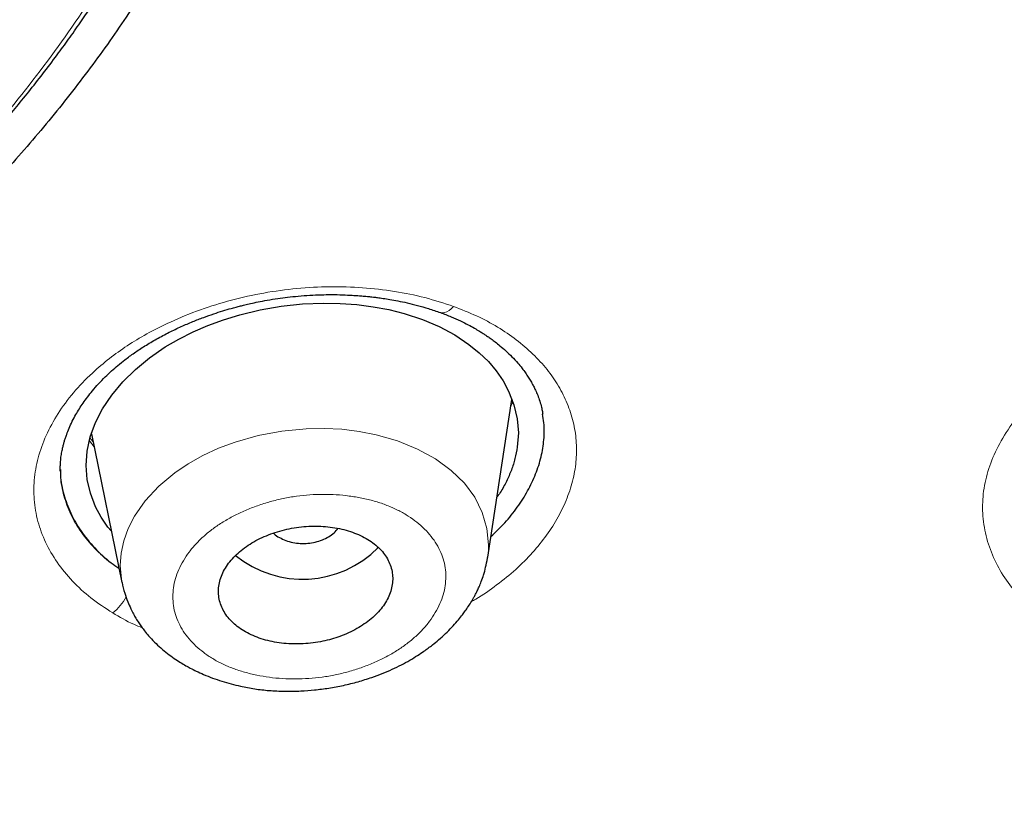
# Model space of a CAD drawing. Header units: millimetres. Extents: x 8 to 1170, y 12 to 886.
# Tile 478 of 897: x 784 to 794, y 811 to 819. Entities that reach past the tile are written whole.
import ezdxf

# ---------------------------------------------------------------- set-up
doc = ezdxf.new("R2010")
doc.units = ezdxf.units.MM

msp = doc.modelspace()

# ---------------------------------------------------------------- linework, layer by layer
at = {"color": 7, "linetype": 'Continuous', "lineweight": 30}
for p, q in [((788.534, 813.834), (788.783, 815.46)), ((788.785, 815.456), (788.782, 815.451)), ((784.447, 815.104), (784.76, 813.572)), ((784.129, 814.735), (784.129, 814.721)), ((788.533, 813.834), (788.53, 813.822))]:
    msp.add_line(p, q, dxfattribs=at)
at = {"color": 8, "linetype": 'Continuous', "lineweight": 0}
msp.add_line((784.474, 814.972), (784.428, 815.035), dxfattribs=at)
at = {"color": 7, "linetype": 'Continuous', "lineweight": 30, "flags": 128}
msp.add_lwpolyline([(784.651, 814.107), (784.618, 814.145), (784.548, 814.247), (784.491, 814.353), (784.437, 814.493), (784.404, 814.635), (784.393, 814.78), (784.404, 814.927), (784.436, 815.075), (784.489, 815.221), (784.563, 815.364), (784.658, 815.506), (784.771, 815.642), (784.901, 815.77), (785.047, 815.889), (785.209, 816.001), (785.349, 816.082), (785.495, 816.156), (785.649, 816.223), (785.809, 816.282), (785.977, 816.333), (786.188, 816.384), (786.405, 816.422), (786.624, 816.445), (786.842, 816.454), (787.014, 816.451), (787.185, 816.438), (787.353, 816.416), (787.515, 816.386), (787.671, 816.347), (787.86, 816.285), (788.034, 816.211), (788.195, 816.125), (788.341, 816.028), (788.447, 815.942), (788.541, 815.851), (788.622, 815.754), (788.692, 815.652), (788.75, 815.544), (788.805, 815.404), (788.838, 815.261), (788.85, 815.116), (788.839, 814.969), (788.839, 814.969)], dxfattribs=at)
at = {"color": 8, "linetype": 'Continuous', "lineweight": 0, "flags": 128}
for points in [[(788.182, 816.419), (788.158, 816.395), (788.135, 816.376), (788.111, 816.363), (788.088, 816.355), (788.067, 816.352), (788.047, 816.356), (788.046, 816.356)], [(784.763, 813.573), (784.762, 813.577), (784.745, 813.747), (784.753, 813.875), (784.78, 814.004), (784.826, 814.131), (784.89, 814.255), (785.002, 814.414), (785.142, 814.565), (785.307, 814.703), (785.446, 814.798), (785.597, 814.882), (785.759, 814.957), (785.929, 815.02), (786.167, 815.087), (786.412, 815.133), (786.661, 815.158), (786.847, 815.161), (787.03, 815.153), (787.209, 815.131), (787.382, 815.097), (787.603, 815.033), (787.809, 814.949), (787.995, 814.847), (788.158, 814.729), (788.293, 814.597), (788.4, 814.451), (788.478, 814.295), (788.525, 814.131), (788.542, 813.962), (788.542, 813.962)]]:
    msp.add_lwpolyline(points, dxfattribs=at)
at = {"color": 7, "linetype": 'Continuous', "lineweight": 30}
msp.add_arc((786.624, 814.706), 1.099, 231.0655, 315.3388, dxfattribs=at)
at = {"color": 8, "linetype": 'Continuous', "lineweight": 0}
msp.add_arc((784.379, 813.637), 0.475, 307.2668, 333.5437, dxfattribs=at)
at = {"color": 7, "linetype": 'Continuous', "lineweight": 30}
for points, knots in [([(767.643, 873.98), (768.5, 873.977), (770.215, 873.972), (772.782, 873.862), (775.337, 873.677), (777.878, 873.413), (780.398, 873.069), (782.894, 872.648), (785.497, 872.122), (788.198, 871.476), (790.979, 870.694), (793.699, 869.81), (796.351, 868.828), (798.929, 867.75), (801.308, 866.635), (803.495, 865.5), (805.5, 864.361), (807.433, 863.16), (809.29, 861.899), (811.068, 860.58), (812.764, 859.205), (814.374, 857.778), (815.896, 856.301), (817.327, 854.777), (818.666, 853.209), (819.908, 851.6), (821.053, 849.953), (822.096, 848.27), (823.088, 846.46), (824.005, 844.519), (824.823, 842.447), (825.496, 840.347), (826.021, 838.223), (826.398, 836.081), (826.613, 834.028), (826.69, 832.073), (826.651, 830.218), (826.5, 828.365), (826.237, 826.518), (825.865, 824.678), (825.383, 822.851), (824.794, 821.039), (824.097, 819.245), (823.295, 817.474), (822.387, 815.728), (821.374, 814.011), (820.26, 812.326), (819.046, 810.677), (817.663, 808.976), (816.094, 807.235), (814.323, 805.467), (812.433, 803.763), (810.426, 802.13), (808.315, 800.566), (806.819, 799.59), (806.072, 799.102)], [0, 0, 0, 0, 0.017859, 0.035717, 0.053574, 0.07143, 0.089287, 0.107143, 0.125, 0.145832, 0.166666, 0.1875, 0.208333, 0.229166, 0.249999, 0.267856, 0.285713, 0.303571, 0.321429, 0.339287, 0.357144, 0.375001, 0.392858, 0.410715, 0.428572, 0.446429, 0.464286, 0.482143, 0.500002, 0.520835, 0.541668, 0.562501, 0.583334, 0.604167, 0.624999, 0.642856, 0.660713, 0.678571, 0.696428, 0.714286, 0.732144, 0.750003, 0.76786, 0.785718, 0.803575, 0.821433, 0.839289, 0.857146, 0.875003, 0.895835, 0.916668, 0.9375, 0.958333, 0.979167, 1, 1, 1, 1]), ([(766.714, 788.678), (767.321, 788.685), (768.534, 788.7), (770.35, 788.776), (772.161, 788.889), (773.966, 789.045), (775.764, 789.241), (777.554, 789.478), (779.281, 789.747), (780.943, 790.043), (782.541, 790.364), (784.126, 790.717), (785.696, 791.102), (787.253, 791.52), (788.845, 791.984), (790.467, 792.499), (792.114, 793.065), (793.731, 793.667), (795.321, 794.305), (796.881, 794.978), (798.415, 795.686), (799.878, 796.409), (801.272, 797.142), (802.593, 797.88), (803.884, 798.644), (805.144, 799.434), (806.372, 800.249), (807.604, 801.114), (808.834, 802.03), (810.055, 802.999), (811.233, 803.994), (812.369, 805.015), (813.462, 806.062), (814.514, 807.137), (815.496, 808.208), (816.407, 809.269), (817.248, 810.313), (818.045, 811.371), (818.798, 812.443), (819.507, 813.529), (820.192, 814.66), (820.847, 815.837), (821.468, 817.059), (822.035, 818.295), (822.548, 819.544), (823.009, 820.806), (823.417, 822.082), (823.761, 823.334), (824.045, 824.556), (824.273, 825.745), (824.453, 826.935), (824.585, 828.126), (824.669, 829.318), (824.706, 830.545), (824.691, 831.807), (824.619, 833.101), (824.49, 834.394), (824.304, 835.684), (824.061, 836.974), (823.761, 838.26), (823.417, 839.504), (823.033, 840.702), (822.615, 841.852), (822.153, 842.99), (821.646, 844.116), (821.093, 845.229), (820.505, 846.314), (819.883, 847.37), (819.23, 848.398), (818.538, 849.411), (817.805, 850.412), (817.032, 851.4), (816.219, 852.375), (815.369, 853.333), (814.47, 854.286), (813.525, 855.232), (812.529, 856.169), (811.497, 857.084), (810.429, 857.976), (809.324, 858.846), (808.201, 859.679), (807.062, 860.477), (805.91, 861.239), (804.727, 861.979), (803.513, 862.696), (802.267, 863.391), (800.991, 864.063), (799.689, 864.708), (798.346, 865.336), (796.964, 865.943), (795.539, 866.529), (794.092, 867.084), (792.623, 867.609), (791.132, 868.103), (789.644, 868.557), (788.162, 868.975), (786.687, 869.357), (785.196, 869.709), (783.688, 870.031), (782.164, 870.325), (780.624, 870.588), (779.071, 870.822), (777.487, 871.028), (775.875, 871.205), (774.236, 871.35), (772.594, 871.46), (770.949, 871.536), (769.3, 871.58), (768.2, 871.58), (767.65, 871.58)], [0, 0, 0, 0, 0.010081, 0.020137, 0.030179, 0.040216, 0.050257, 0.060311, 0.070335, 0.079491, 0.088633, 0.097767, 0.1069, 0.116039, 0.125192, 0.135253, 0.145282, 0.155288, 0.16528, 0.175267, 0.185259, 0.195301, 0.204496, 0.213673, 0.222839, 0.232002, 0.241168, 0.250345, 0.260322, 0.270285, 0.280246, 0.290212, 0.300194, 0.310203, 0.320293, 0.329526, 0.338727, 0.347904, 0.357065, 0.366218, 0.375372, 0.385323, 0.395264, 0.405207, 0.415162, 0.425139, 0.435149, 0.445226, 0.454443, 0.463632, 0.472801, 0.481959, 0.491116, 0.500279, 0.510233, 0.520184, 0.530144, 0.540125, 0.550137, 0.560192, 0.570258, 0.579448, 0.588609, 0.59775, 0.60688, 0.616007, 0.625139, 0.633867, 0.642594, 0.651329, 0.660077, 0.668845, 0.677642, 0.686473, 0.695244, 0.704395, 0.713529, 0.722653, 0.731774, 0.740899, 0.750037, 0.758756, 0.767483, 0.776222, 0.78498, 0.793764, 0.802579, 0.811433, 0.820208, 0.829363, 0.838502, 0.847632, 0.856762, 0.865897, 0.875044, 0.883755, 0.89247, 0.901196, 0.909939, 0.918704, 0.927499, 0.936329, 0.945126, 0.954305, 0.963462, 0.972602, 0.981734, 0.990864, 1, 1, 1, 1]), ([(767.457, 839.506), (767.747, 839.505), (768.324, 839.504), (769.186, 839.467), (770.04, 839.405), (770.886, 839.316), (771.719, 839.2), (772.539, 839.058), (773.347, 838.891), (774.147, 838.698), (774.939, 838.479), (775.719, 838.235), (776.485, 837.966), (777.234, 837.671), (777.966, 837.352), (778.674, 837.012), (779.355, 836.652), (780.008, 836.276), (780.635, 835.88), (781.24, 835.463), (781.82, 835.024), (782.376, 834.563), (782.904, 834.083), (783.403, 833.584), (783.868, 833.072), (784.299, 832.55), (784.695, 832.019), (785.061, 831.475), (785.397, 830.915), (785.701, 830.341), (785.972, 829.757), (786.208, 829.165), (786.407, 828.565), (786.57, 827.961), (786.695, 827.357), (786.782, 826.754), (786.832, 826.15), (786.844, 825.542), (786.819, 824.93), (786.756, 824.316), (786.655, 823.705), (786.517, 823.098), (786.342, 822.498), (786.132, 821.905), (785.887, 821.319), (785.605, 820.736), (785.286, 820.156), (784.931, 819.58), (784.543, 819.016), (784.123, 818.467), (783.674, 817.935), (783.196, 817.422), (782.692, 816.928), (782.161, 816.453), (781.6, 815.993), (781.007, 815.547), (780.386, 815.117), (779.736, 814.705), (779.065, 814.316), (778.372, 813.949), (777.661, 813.605), (776.932, 813.286), (776.187, 812.99), (775.421, 812.715), (774.631, 812.461), (773.822, 812.229), (773.001, 812.023), (772.173, 811.844), (771.338, 811.691), (770.503, 811.567), (769.666, 811.47), (768.829, 811.4), (767.986, 811.354), (767.422, 811.345), (767.139, 811.341)], [0, 0, 0, 0, 0.01416, 0.028225, 0.042221, 0.056175, 0.070116, 0.08382, 0.097563, 0.111371, 0.125269, 0.139236, 0.153202, 0.167193, 0.181236, 0.195324, 0.209096, 0.222815, 0.236507, 0.250198, 0.264062, 0.277956, 0.291908, 0.305946, 0.319987, 0.333699, 0.347417, 0.361166, 0.374969, 0.38903, 0.403034, 0.417007, 0.430976, 0.44504, 0.458842, 0.472564, 0.48623, 0.49987, 0.513831, 0.527731, 0.541598, 0.555459, 0.569343, 0.583028, 0.596788, 0.610648, 0.624634, 0.638912, 0.653063, 0.667115, 0.681093, 0.695027, 0.708695, 0.722372, 0.736086, 0.749862, 0.763897, 0.77786, 0.791778, 0.805678, 0.819587, 0.833284, 0.847043, 0.860888, 0.874845, 0.889056, 0.903155, 0.91717, 0.931127, 0.945054, 0.95873, 0.972428, 0.986177, 1, 1, 1, 1]), ([(824.209, 830.38), (824.196, 829.879), (824.17, 828.877), (824.034, 827.376), (823.827, 825.877), (823.542, 824.382), (823.181, 822.89), (822.752, 821.434), (822.263, 820.018), (821.719, 818.645), (821.109, 817.286), (820.435, 815.942), (819.683, 814.591), (818.851, 813.236), (817.936, 811.88), (816.952, 810.547), (815.899, 809.237), (814.777, 807.951), (813.613, 806.716), (812.414, 805.534), (811.185, 804.406), (809.904, 803.31), (808.57, 802.244), (807.162, 801.194), (805.679, 800.163), (804.118, 799.153), (802.503, 798.183), (800.834, 797.251), (799.115, 796.361), (797.388, 795.532), (795.662, 794.765), (793.941, 794.057), (792.191, 793.392), (790.41, 792.772), (788.568, 792.185), (786.664, 791.635), (784.697, 791.127), (782.702, 790.669), (780.678, 790.262), (778.629, 789.908), (776.602, 789.612), (774.607, 789.373), (772.65, 789.189), (770.69, 789.053), (768.727, 788.966), (766.72, 788.928), (764.671, 788.942), (762.582, 789.011), (760.5, 789.136), (758.424, 789.316), (756.356, 789.552), (754.344, 789.836), (752.392, 790.164), (750.502, 790.532), (748.637, 790.946), (746.796, 791.406), (744.936, 791.923), (743.063, 792.501), (741.181, 793.142), (739.337, 793.832), (737.529, 794.572), (735.759, 795.36), (734.062, 796.18), (732.442, 797.025), (730.899, 797.891), (729.405, 798.792), (727.957, 799.729), (726.526, 800.724), (725.116, 801.777), (723.734, 802.889), (722.411, 804.037), (721.149, 805.22), (719.944, 806.44), (718.822, 807.67), (717.782, 808.906), (716.824, 810.139), (715.928, 811.394), (715.095, 812.67), (714.309, 813.993), (713.575, 815.362), (712.899, 816.775), (712.296, 818.204), (711.767, 819.648), (711.311, 821.11), (710.934, 822.562), (710.636, 823.999), (710.411, 825.414), (710.256, 826.835), (710.165, 828.261), (710.163, 829.214), (710.162, 829.691)], [0, 0, 0, 0, 0.011647, 0.023279, 0.034914, 0.046569, 0.058262, 0.069997, 0.081033, 0.092045, 0.103046, 0.114051, 0.125075, 0.136674, 0.148268, 0.159874, 0.171507, 0.183184, 0.194903, 0.205931, 0.216944, 0.227954, 0.238974, 0.250018, 0.2616, 0.2732, 0.284834, 0.296518, 0.308264, 0.319998, 0.330999, 0.341975, 0.352941, 0.363907, 0.374886, 0.386463, 0.398058, 0.409684, 0.421356, 0.433089, 0.444843, 0.455871, 0.466863, 0.477832, 0.488791, 0.499751, 0.51144, 0.523115, 0.53479, 0.54648, 0.558201, 0.569925, 0.580927, 0.591892, 0.602833, 0.61376, 0.624687, 0.6364, 0.648087, 0.659761, 0.671439, 0.683135, 0.694871, 0.705904, 0.716895, 0.727858, 0.738804, 0.749746, 0.761426, 0.773081, 0.784724, 0.796373, 0.808043, 0.819784, 0.830839, 0.841857, 0.852852, 0.863839, 0.87483, 0.886496, 0.898127, 0.909738, 0.921348, 0.932974, 0.944696, 0.955762, 0.96681, 0.977856, 0.988914, 1, 1, 1, 1]), ([(710.696, 827.989), (710.697, 827.963), (710.701, 827.907), (710.707, 827.825), (710.713, 827.737), (710.718, 827.644), (710.725, 827.533), (710.734, 827.404), (710.744, 827.257), (710.757, 827.098), (710.771, 826.926), (710.787, 826.741), (710.806, 826.546), (710.827, 826.345), (710.856, 826.077), (710.895, 825.749), (710.946, 825.365), (711.001, 824.992), (711.058, 824.632), (711.118, 824.282), (711.181, 823.94), (711.265, 823.506), (711.377, 822.98), (711.521, 822.361), (711.683, 821.729), (711.862, 821.084), (712.061, 820.427), (712.274, 819.773), (712.502, 819.122), (712.71, 818.568), (712.891, 818.108), (713.042, 817.738), (713.202, 817.36), (713.37, 816.976), (713.534, 816.614), (713.692, 816.276), (713.839, 815.969), (713.988, 815.668), (714.136, 815.375), (714.258, 815.138), (714.354, 814.957), (714.422, 814.829), (714.488, 814.706), (714.549, 814.592), (714.605, 814.491), (714.65, 814.408), (714.688, 814.341), (714.718, 814.286), (714.749, 814.232), (714.781, 814.175), (714.815, 814.113), (714.861, 814.033), (714.918, 813.933), (714.989, 813.809), (715.069, 813.673), (715.156, 813.525), (715.251, 813.365), (715.354, 813.193), (715.482, 812.985), (715.631, 812.745), (715.8, 812.478), (715.97, 812.215), (716.14, 811.958), (716.309, 811.705), (716.475, 811.461), (716.638, 811.227), (716.796, 811.002), (716.951, 810.786), (717.1, 810.58), (717.235, 810.398), (717.354, 810.238), (717.46, 810.098), (717.559, 809.967), (717.652, 809.845), (717.741, 809.73), (717.834, 809.61), (717.937, 809.479), (718.053, 809.332), (718.178, 809.176), (718.313, 809.009), (718.457, 808.833), (718.612, 808.646), (718.776, 808.45), (718.948, 808.247), (719.182, 807.975), (719.48, 807.635), (719.758, 807.327), (719.953, 807.114), (720.06, 806.998), (720.169, 806.882), (720.278, 806.765), (720.387, 806.65), (720.494, 806.538), (720.598, 806.429), (720.696, 806.328), (720.787, 806.234), (720.868, 806.151), (720.938, 806.08), (721, 806.016), (721.059, 805.957), (721.118, 805.898), (721.183, 805.832), (721.258, 805.758), (721.344, 805.672), (721.443, 805.575), (721.554, 805.466), (721.678, 805.346), (721.835, 805.194), (722.022, 805.015), (722.234, 804.816), (722.444, 804.62), (722.653, 804.429), (722.892, 804.212), (723.161, 803.971), (723.46, 803.709), (723.757, 803.452), (724.058, 803.198), (724.365, 802.942), (724.645, 802.712), (724.896, 802.51), (725.117, 802.334), (725.341, 802.157), (725.568, 801.98), (725.791, 801.809), (726.005, 801.646), (726.206, 801.495), (726.393, 801.356), (726.558, 801.234), (726.7, 801.13), (726.823, 801.041), (726.939, 800.957), (727.057, 800.873), (727.195, 800.774), (727.36, 800.657), (727.553, 800.522), (727.76, 800.379), (727.981, 800.227), (728.214, 800.068), (728.456, 799.906), (728.747, 799.714), (729.08, 799.496), (729.443, 799.264), (729.788, 799.047), (730.115, 798.845), (730.438, 798.647), (730.784, 798.44), (731.157, 798.22), (731.562, 797.985), (731.978, 797.749), (732.405, 797.511), (732.841, 797.273), (733.216, 797.072), (733.525, 796.91), (733.766, 796.784), (734.005, 796.661), (734.242, 796.54), (734.477, 796.422), (734.678, 796.322), (734.842, 796.241), (734.962, 796.183), (735.064, 796.133), (735.144, 796.094), (735.203, 796.065), (735.247, 796.044), (735.291, 796.023), (735.342, 795.998), (735.407, 795.967), (735.486, 795.929), (735.58, 795.885), (735.687, 795.834), (735.808, 795.777), (735.94, 795.715), (736.079, 795.65), (736.221, 795.584), (736.482, 795.464), (736.86, 795.294), (737.346, 795.079), (737.818, 794.875), (738.276, 794.681), (738.729, 794.494), (739.178, 794.312), (739.626, 794.135), (740.154, 793.93), (740.764, 793.701), (741.459, 793.448), (742.237, 793.175), (743.1, 792.885), (744.052, 792.58), (745.012, 792.288), (745.956, 792.017), (746.884, 791.764), (747.793, 791.529), (748.708, 791.305), (749.629, 791.093), (750.554, 790.893), (751.484, 790.704), (752.45, 790.52), (753.452, 790.344), (754.489, 790.176), (755.53, 790.023), (756.574, 789.884), (757.622, 789.759), (758.674, 789.648), (759.728, 789.551), (760.786, 789.469), (761.846, 789.402), (762.901, 789.349), (763.953, 789.311), (765, 789.287), (766.049, 789.278), (767.074, 789.282), (768.072, 789.299), (769.043, 789.327), (770.012, 789.368), (770.98, 789.421), (771.946, 789.485), (772.91, 789.562), (773.905, 789.653), (774.93, 789.761), (775.984, 789.886), (777.034, 790.026), (778.081, 790.179), (779.125, 790.347), (780.165, 790.529), (781.202, 790.726), (782.234, 790.936), (783.26, 791.16), (784.275, 791.397), (785.278, 791.645), (786.269, 791.906), (787.253, 792.179), (788.256, 792.473), (789.276, 792.79), (790.313, 793.129), (791.34, 793.482), (792.357, 793.85), (793.364, 794.233), (794.175, 794.556), (794.794, 794.812), (795.227, 794.994), (795.657, 795.179), (796.086, 795.366), (796.517, 795.558), (796.921, 795.742), (797.301, 795.918), (797.658, 796.086), (798.022, 796.26), (798.392, 796.44), (798.767, 796.625), (799.121, 796.803), (799.445, 796.968), (799.735, 797.118), (800.008, 797.261), (800.265, 797.397), (800.453, 797.498), (800.576, 797.565), (800.635, 797.597), (800.685, 797.624), (800.726, 797.646), (800.757, 797.663), (800.784, 797.678), (800.815, 797.695), (800.856, 797.717), (800.908, 797.745), (800.966, 797.778), (801.03, 797.812), (801.113, 797.858), (801.218, 797.917), (801.347, 797.989), (801.488, 798.068), (801.639, 798.153), (801.8, 798.245), (801.97, 798.342), (802.243, 798.5), (802.61, 798.715), (803.083, 798.998), (803.558, 799.288), (804.034, 799.586), (804.495, 799.88), (805.031, 800.229), (805.638, 800.637), (806.326, 801.113), (807.009, 801.602), (807.691, 802.108), (808.362, 802.621), (809.02, 803.143), (809.665, 803.673), (810.299, 804.211), (810.84, 804.687), (811.294, 805.097), (811.665, 805.44), (812.036, 805.79), (812.41, 806.151), (812.722, 806.459), (812.973, 806.711), (813.162, 806.904), (813.353, 807.099), (813.542, 807.297), (813.727, 807.491), (813.902, 807.678), (814.064, 807.853), (814.212, 808.014), (814.347, 808.162), (814.468, 808.296), (814.579, 808.422), (814.688, 808.544), (814.8, 808.671), (814.917, 808.805), (815.04, 808.948), (815.169, 809.098), (815.305, 809.258), (815.448, 809.428), (815.638, 809.656), (815.867, 809.937), (816.13, 810.265), (816.384, 810.588), (816.627, 810.905), (816.881, 811.242), (817.144, 811.599), (817.417, 811.979), (817.684, 812.361), (817.927, 812.716), (818.147, 813.046), (818.346, 813.351), (818.545, 813.663), (818.734, 813.965), (818.913, 814.258), (819.082, 814.54), (819.253, 814.831), (819.425, 815.13), (819.575, 815.397), (819.701, 815.626), (819.801, 815.81), (819.893, 815.981), (819.977, 816.141), (820.054, 816.288), (820.118, 816.413), (820.172, 816.518), (820.216, 816.604), (820.256, 816.683), (820.292, 816.755), (820.327, 816.825), (820.364, 816.9), (820.406, 816.986), (820.452, 817.08), (820.502, 817.182), (820.553, 817.289), (820.607, 817.402), (820.662, 817.518), (820.717, 817.635), (820.772, 817.754), (820.868, 817.963), (821.004, 818.267), (821.179, 818.67), (821.35, 819.078), (821.514, 819.487), (821.669, 819.886), (821.814, 820.275), (821.95, 820.655), (822.079, 821.028), (822.228, 821.479), (822.395, 822.011), (822.574, 822.625), (822.74, 823.241), (822.893, 823.858), (823.033, 824.476), (823.159, 825.092), (823.266, 825.676), (823.356, 826.223), (823.413, 826.611), (823.448, 826.873), (823.467, 827.015), (823.486, 827.167), (823.505, 827.331), (823.525, 827.507), (823.545, 827.693), (823.565, 827.891), (823.585, 828.101), (823.604, 828.321), (823.623, 828.554), (823.64, 828.797), (823.656, 829.048), (823.669, 829.304), (823.681, 829.565), (823.691, 829.837), (823.698, 830.119), (823.701, 830.311), (823.703, 830.408)], [0, 0, 0, 0, 0.000488, 0.001066, 0.001741, 0.002496, 0.003291, 0.00439, 0.005557, 0.006789, 0.008184, 0.009655, 0.011202, 0.01282, 0.014437, 0.017594, 0.020657, 0.023626, 0.026502, 0.029284, 0.032003, 0.03472, 0.039702, 0.044684, 0.049665, 0.055002, 0.06034, 0.065677, 0.071014, 0.076351, 0.079353, 0.082419, 0.085553, 0.088756, 0.092028, 0.094647, 0.097245, 0.099785, 0.102267, 0.104691, 0.105802, 0.106901, 0.107971, 0.108943, 0.109807, 0.110563, 0.111081, 0.111533, 0.111981, 0.11247, 0.113, 0.113571, 0.11453, 0.115596, 0.116767, 0.118045, 0.119429, 0.12092, 0.122518, 0.124862, 0.127203, 0.129509, 0.13178, 0.134016, 0.136216, 0.138258, 0.140268, 0.142225, 0.14407, 0.145798, 0.147149, 0.148419, 0.149607, 0.150714, 0.151739, 0.152738, 0.153997, 0.155343, 0.156779, 0.158303, 0.159946, 0.161682, 0.163509, 0.165417, 0.167347, 0.171167, 0.17503, 0.176141, 0.177256, 0.178373, 0.179494, 0.180617, 0.181722, 0.182744, 0.183765, 0.184678, 0.185485, 0.186184, 0.186776, 0.187343, 0.187918, 0.188536, 0.189264, 0.190115, 0.191072, 0.192148, 0.193344, 0.194659, 0.196685, 0.198693, 0.200669, 0.202611, 0.20452, 0.2073, 0.210007, 0.212647, 0.215304, 0.218006, 0.220753, 0.222625, 0.224516, 0.226429, 0.228362, 0.230283, 0.232063, 0.233729, 0.235282, 0.236721, 0.237791, 0.238789, 0.239714, 0.240647, 0.241652, 0.243077, 0.244626, 0.246299, 0.24804, 0.249898, 0.251833, 0.253748, 0.256705, 0.259599, 0.26213, 0.264609, 0.267036, 0.269446, 0.272372, 0.27536, 0.27841, 0.281522, 0.284695, 0.287848, 0.289583, 0.291297, 0.292988, 0.294657, 0.296304, 0.297923, 0.298886, 0.299722, 0.300431, 0.301013, 0.301382, 0.30167, 0.301932, 0.302283, 0.302735, 0.303282, 0.303926, 0.304665, 0.305499, 0.306412, 0.307389, 0.308363, 0.309331, 0.312733, 0.316054, 0.319179, 0.32223, 0.325225, 0.32819, 0.331125, 0.33403, 0.338535, 0.343002, 0.347469, 0.353452, 0.359437, 0.365426, 0.371418, 0.376966, 0.382514, 0.388061, 0.39361, 0.399158, 0.404705, 0.410253, 0.416353, 0.42245, 0.42854, 0.434625, 0.440712, 0.446799, 0.452889, 0.458978, 0.465068, 0.471159, 0.477144, 0.483133, 0.489133, 0.495145, 0.500701, 0.506249, 0.511791, 0.517329, 0.522866, 0.528403, 0.53394, 0.540029, 0.546117, 0.552204, 0.558288, 0.564379, 0.570476, 0.576576, 0.582677, 0.58878, 0.594881, 0.600875, 0.606869, 0.612862, 0.618855, 0.625324, 0.631788, 0.638249, 0.644709, 0.651169, 0.65763, 0.660472, 0.663314, 0.666156, 0.668999, 0.671847, 0.674767, 0.677126, 0.679542, 0.682016, 0.684547, 0.687138, 0.689745, 0.691872, 0.693892, 0.695806, 0.697613, 0.699313, 0.6998, 0.70022, 0.700574, 0.700862, 0.701084, 0.701245, 0.701442, 0.70174, 0.702119, 0.702541, 0.702992, 0.703474, 0.704322, 0.705249, 0.706256, 0.707343, 0.70851, 0.709756, 0.711024, 0.714452, 0.717788, 0.72147, 0.725034, 0.728501, 0.73194, 0.737296, 0.742592, 0.748129, 0.753666, 0.759204, 0.764742, 0.770281, 0.775821, 0.781361, 0.784773, 0.788186, 0.791619, 0.795149, 0.798786, 0.800611, 0.802462, 0.804339, 0.806242, 0.80812, 0.809887, 0.811542, 0.813083, 0.814444, 0.815702, 0.816858, 0.817946, 0.819118, 0.820392, 0.821685, 0.823069, 0.824542, 0.826106, 0.827759, 0.830798, 0.833774, 0.836686, 0.839533, 0.842315, 0.845704, 0.849058, 0.852412, 0.855765, 0.8584, 0.861034, 0.863715, 0.866488, 0.868845, 0.871264, 0.873746, 0.876293, 0.878903, 0.880556, 0.882105, 0.883551, 0.884893, 0.886131, 0.887265, 0.888048, 0.888771, 0.889431, 0.890028, 0.890573, 0.891188, 0.891905, 0.892724, 0.893546, 0.894449, 0.895404, 0.896369, 0.897344, 0.898329, 0.899323, 0.90255, 0.905876, 0.90928, 0.912637, 0.915923, 0.91908, 0.922167, 0.925186, 0.928182, 0.933133, 0.93808, 0.943026, 0.947971, 0.952916, 0.957858, 0.962729, 0.966856, 0.970915, 0.971971, 0.973092, 0.974302, 0.975603, 0.976992, 0.978472, 0.980041, 0.9817, 0.98345, 0.98529, 0.98722, 0.989241, 0.99123, 0.9933, 0.995451, 0.997685, 1, 1, 1, 1]), ([(776.738, 813.488), (776.816, 813.521), (777.006, 813.602), (777.322, 813.744), (777.687, 813.915), (778.069, 814.103), (778.451, 814.301), (778.788, 814.485), (779.076, 814.649), (779.31, 814.787), (779.528, 814.919), (779.73, 815.045), (779.917, 815.165), (780.091, 815.279), (780.261, 815.394), (780.438, 815.515), (780.627, 815.649), (780.827, 815.795), (781.047, 815.959), (781.282, 816.142), (781.53, 816.342), (781.779, 816.551), (782.011, 816.753), (782.224, 816.946), (782.414, 817.124), (782.593, 817.297), (782.745, 817.449), (782.873, 817.579), (782.978, 817.689), (783.064, 817.78), (783.131, 817.852), (783.179, 817.904), (783.218, 817.948), (783.249, 817.982), (783.272, 818.008), (783.293, 818.032), (783.317, 818.058), (783.347, 818.092), (783.383, 818.134), (783.426, 818.182), (783.474, 818.238), (783.553, 818.331), (783.663, 818.462), (783.804, 818.636), (783.949, 818.82), (784.086, 819.001), (784.214, 819.177), (784.33, 819.341), (784.44, 819.501), (784.539, 819.651), (784.629, 819.79), (784.709, 819.918), (784.78, 820.034), (784.838, 820.132), (784.887, 820.216), (784.931, 820.292), (784.978, 820.375), (785.027, 820.464), (785.079, 820.558), (785.132, 820.658), (785.188, 820.766), (785.246, 820.882), (785.307, 821.006), (785.369, 821.137), (785.431, 821.273), (785.496, 821.417), (785.558, 821.564), (785.618, 821.709), (785.67, 821.841), (785.716, 821.96), (785.752, 822.057), (785.779, 822.134), (785.801, 822.195), (785.82, 822.25), (785.837, 822.3), (785.854, 822.35), (785.872, 822.405), (785.893, 822.47), (785.918, 822.548), (785.946, 822.637), (785.975, 822.734), (786.004, 822.835), (786.049, 822.996), (786.107, 823.221), (786.174, 823.513), (786.235, 823.816), (786.287, 824.127), (786.333, 824.465), (786.37, 824.828), (786.388, 825.119), (786.395, 825.309), (786.398, 825.398), (786.4, 825.479), (786.401, 825.558), (786.402, 825.634), (786.402, 825.703), (786.402, 825.746), (786.401, 825.765)], [0, 0, 0, 0, 0.013419, 0.03243, 0.054708, 0.077374, 0.100426, 0.123847, 0.139448, 0.154247, 0.168177, 0.181233, 0.193415, 0.204734, 0.215681, 0.22761, 0.240515, 0.254401, 0.269289, 0.286936, 0.305095, 0.323766, 0.342948, 0.358377, 0.373879, 0.388521, 0.402209, 0.411807, 0.420871, 0.429402, 0.434179, 0.438484, 0.44204, 0.444847, 0.44672, 0.448308, 0.45044, 0.453162, 0.456473, 0.460373, 0.464863, 0.46969, 0.482505, 0.496078, 0.510407, 0.525492, 0.537872, 0.55063, 0.562771, 0.574011, 0.584352, 0.593794, 0.602338, 0.609986, 0.615366, 0.620734, 0.626739, 0.633381, 0.640058, 0.647278, 0.65504, 0.663345, 0.672195, 0.68159, 0.69149, 0.701096, 0.712313, 0.72257, 0.731864, 0.740195, 0.747561, 0.752231, 0.756447, 0.760286, 0.763748, 0.766999, 0.77077, 0.775147, 0.780663, 0.786912, 0.793787, 0.800844, 0.808038, 0.827241, 0.847345, 0.868344, 0.889807, 0.911174, 0.937738, 0.964134, 0.970671, 0.976718, 0.982141, 0.986942, 0.992381, 0.99673, 1, 1, 1, 1]), ([(784.126, 814.721), (784.126, 814.731), (784.126, 814.752), (784.127, 814.795), (784.131, 814.849), (784.139, 814.905), (784.149, 814.954), (784.159, 814.994), (784.169, 815.03), (784.179, 815.064), (784.195, 815.108), (784.217, 815.165), (784.249, 815.234), (784.285, 815.301), (784.322, 815.364), (784.362, 815.424), (784.407, 815.486), (784.46, 815.552), (784.52, 815.622), (784.586, 815.69), (784.653, 815.753), (784.721, 815.812), (784.799, 815.874), (784.891, 815.942), (785, 816.014), (785.12, 816.085), (785.246, 816.152), (785.37, 816.211), (785.489, 816.262), (785.601, 816.306), (785.705, 816.342), (785.799, 816.373), (785.877, 816.396), (785.937, 816.412), (785.984, 816.424), (786.033, 816.437), (786.094, 816.451), (786.171, 816.467), (786.265, 816.485), (786.366, 816.501), (786.473, 816.515), (786.583, 816.527), (786.699, 816.535), (786.813, 816.54), (786.926, 816.542), (787.033, 816.54), (787.129, 816.535), (787.203, 816.53), (787.255, 816.526), (787.286, 816.523), (787.307, 816.521), (787.328, 816.519), (787.359, 816.515), (787.402, 816.51), (787.459, 816.502), (787.53, 816.491), (787.613, 816.476), (787.708, 816.456), (787.813, 816.43), (787.928, 816.397), (788.005, 816.37), (788.046, 816.356)], [0, 0, 0, 0, 0.012062, 0.026434, 0.043204, 0.0602, 0.074496, 0.085899, 0.095603, 0.106122, 0.117612, 0.136912, 0.158405, 0.17902, 0.197369, 0.215179, 0.233808, 0.253831, 0.27582, 0.298692, 0.318813, 0.33786, 0.357808, 0.382945, 0.409403, 0.437191, 0.465368, 0.49165, 0.515924, 0.538183, 0.558418, 0.576625, 0.592614, 0.602353, 0.610669, 0.618852, 0.629938, 0.644053, 0.661191, 0.681347, 0.699264, 0.719044, 0.740677, 0.761803, 0.78074, 0.802223, 0.81994, 0.833881, 0.84278, 0.848931, 0.851212, 0.855006, 0.860752, 0.86845, 0.879635, 0.893366, 0.909637, 0.928445, 0.94978, 0.973635, 1, 1, 1, 1]), ([(788.046, 816.356), (788.084, 816.342), (788.155, 816.315), (788.25, 816.272), (788.329, 816.233), (788.394, 816.197), (788.445, 816.167), (788.484, 816.143), (788.511, 816.124), (788.532, 816.11), (788.55, 816.098), (788.577, 816.079), (788.615, 816.051), (788.666, 816.01), (788.724, 815.959), (788.786, 815.9), (788.841, 815.84), (788.887, 815.784), (788.923, 815.735), (788.953, 815.69), (788.979, 815.649), (789.001, 815.607), (789.023, 815.564), (789.045, 815.515), (789.067, 815.457), (789.085, 815.397), (789.096, 815.346), (789.1, 815.322), (789.102, 815.31)], [0, 0, 0, 0, 0.062815, 0.118347, 0.166648, 0.207747, 0.241666, 0.267032, 0.286064, 0.298953, 0.311084, 0.324935, 0.35714, 0.39575, 0.446538, 0.501508, 0.55998, 0.608181, 0.649033, 0.685933, 0.72287, 0.759076, 0.790589, 0.828743, 0.873783, 0.922201, 0.964345, 1, 1, 1, 1]), ([(788.567, 814.047), (788.616, 814.094), (788.717, 814.19), (788.843, 814.348), (788.951, 814.517), (789.032, 814.691), (789.089, 814.868), (789.117, 815.045), (789.12, 815.193), (789.104, 815.28), (789.099, 815.31)], [0, 0, 0, 0, 0.123515, 0.2569, 0.390738, 0.526504, 0.662133, 0.796068, 0.92986, 1, 1, 1, 1]), ([(784.463, 815.025), (784.462, 815.026), (784.455, 815.035), (784.445, 815.047), (784.436, 815.059), (784.433, 815.062)], [0, 0, 0, 0, 0.136495, 0.75227, 1, 1, 1, 1]), ([(788.839, 814.969), (788.832, 814.929), (788.818, 814.85), (788.78, 814.732), (788.729, 814.616), (788.678, 814.521), (788.641, 814.467), (788.629, 814.451)], [0, 0, 0, 0, 0.22371, 0.448214, 0.67397, 0.898106, 1, 1, 1, 1]), ([(784.13, 814.737), (784.129, 814.718), (784.126, 814.631), (784.158, 814.479), (784.228, 814.285), (784.335, 814.101), (784.476, 813.929), (784.609, 813.802), (784.703, 813.739), (784.729, 813.721)], [0, 0, 0, 0, 0.048826, 0.224011, 0.399487, 0.577897, 0.755425, 0.930906, 1, 1, 1, 1]), ([(786.833, 812.967), (786.863, 812.974), (786.924, 812.988), (787.013, 813.017), (787.1, 813.053), (787.185, 813.096), (787.263, 813.144), (787.333, 813.198), (787.395, 813.256), (787.448, 813.317), (787.491, 813.382), (787.524, 813.449), (787.545, 813.517), (787.555, 813.586), (787.554, 813.654), (787.542, 813.721), (787.517, 813.786), (787.482, 813.848), (787.437, 813.906), (787.381, 813.959), (787.316, 814.007), (787.243, 814.049), (787.162, 814.084), (787.075, 814.113), (786.983, 814.134), (786.887, 814.148), (786.788, 814.155), (786.688, 814.154), (786.587, 814.145), (786.487, 814.128), (786.39, 814.105), (786.296, 814.074), (786.206, 814.037), (786.122, 813.994), (786.044, 813.945), (785.974, 813.891), (785.913, 813.833), (785.861, 813.771), (785.818, 813.706), (785.786, 813.639), (785.766, 813.571), (785.756, 813.502), (785.758, 813.434), (785.772, 813.367), (785.797, 813.303), (785.832, 813.241), (785.879, 813.184), (785.935, 813.131), (786, 813.083), (786.074, 813.042), (786.155, 813.007), (786.243, 812.978), (786.335, 812.957), (786.432, 812.944), (786.531, 812.938), (786.632, 812.94), (786.733, 812.949), (786.8, 812.961), (786.833, 812.967)], [0, 0, 0, 0, 0.01636, 0.032719, 0.050431, 0.068199, 0.085911, 0.103666, 0.121477, 0.139232, 0.157085, 0.174996, 0.192849, 0.210812, 0.228833, 0.246796, 0.264832, 0.282926, 0.300963, 0.319003, 0.3371, 0.35514, 0.373112, 0.391142, 0.409114, 0.42698, 0.444902, 0.462767, 0.480532, 0.498352, 0.516117, 0.53383, 0.5516, 0.569313, 0.587047, 0.604838, 0.622572, 0.640391, 0.658267, 0.676086, 0.694016, 0.712004, 0.729935, 0.747954, 0.766032, 0.784052, 0.802099, 0.820204, 0.838251, 0.856251, 0.874308, 0.892308, 0.910236, 0.92822, 0.946148, 0.96408, 0.982069, 1, 1, 1, 1]), ([(786.386, 814.036), (786.408, 814.026), (786.45, 814.004), (786.524, 813.984), (786.601, 813.974), (786.68, 813.975), (786.757, 813.988), (786.83, 814.011), (786.895, 814.043), (786.951, 814.083), (786.977, 814.116), (786.99, 814.131)], [0, 0, 0, 0, 0.111579, 0.223201, 0.334823, 0.446403, 0.557982, 0.669604, 0.781226, 0.892805, 1, 1, 1, 1]), ([(786.324, 814.082), (786.326, 814.08), (786.343, 814.062), (786.366, 814.048), (786.386, 814.036)], [0, 0, 0, 0, 0.12802, 1, 1, 1, 1]), ([(784.763, 813.573), (784.771, 813.536), (784.787, 813.469), (784.819, 813.379), (784.851, 813.307), (784.879, 813.251), (784.906, 813.203), (784.934, 813.16), (784.964, 813.115), (784.998, 813.07), (785.042, 813.017), (785.097, 812.958), (785.162, 812.898), (785.23, 812.841), (785.298, 812.792), (785.362, 812.75), (785.418, 812.717), (785.471, 812.687), (785.532, 812.657), (785.608, 812.622), (785.696, 812.587), (785.791, 812.555), (785.887, 812.527), (786, 812.499), (786.13, 812.475), (786.282, 812.457), (786.441, 812.45), (786.598, 812.452), (786.75, 812.464), (786.897, 812.483), (787.047, 812.511), (787.195, 812.548), (787.329, 812.59), (787.446, 812.633), (787.548, 812.677), (787.643, 812.723), (787.73, 812.77), (787.807, 812.818), (787.87, 812.86), (787.921, 812.896), (787.972, 812.935), (788.032, 812.984), (788.099, 813.045), (788.163, 813.109), (788.218, 813.17), (788.261, 813.223), (788.296, 813.27), (788.329, 813.316), (788.361, 813.367), (788.388, 813.413), (788.41, 813.453), (788.428, 813.489), (788.447, 813.532), (788.47, 813.586), (788.493, 813.654), (788.515, 813.734), (788.526, 813.791), (788.531, 813.822)], [0, 0, 0, 0, 0.02475, 0.045897, 0.063429, 0.077385, 0.089019, 0.10141, 0.11172, 0.123493, 0.137818, 0.157103, 0.176617, 0.195416, 0.213503, 0.229844, 0.243084, 0.253795, 0.268221, 0.285719, 0.305939, 0.326373, 0.346491, 0.366299, 0.395443, 0.424364, 0.454698, 0.486667, 0.513428, 0.541232, 0.570064, 0.599525, 0.627787, 0.650244, 0.671715, 0.692231, 0.711851, 0.730497, 0.746411, 0.757315, 0.7684, 0.785326, 0.805289, 0.824268, 0.842064, 0.85706, 0.867865, 0.879677, 0.893169, 0.906935, 0.914729, 0.922661, 0.932731, 0.945484, 0.960936, 0.979102, 1, 1, 1, 1])]:
    msp.add_open_spline(points, degree=3, knots=knots, dxfattribs=at)
at = {"color": 8, "linetype": 'Continuous', "lineweight": 0}
for points, knots in [([(776.646, 813.461), (777.354, 813.784), (778.765, 814.429), (780.641, 815.633), (782.296, 816.988), (783.697, 818.487), (784.82, 820.103), (785.636, 821.81), (786.143, 823.574), (786.33, 825.371), (786.181, 827.166), (785.709, 828.926), (784.929, 830.62), (783.841, 832.22), (782.473, 833.699), (780.848, 835.037), (778.988, 836.207), (776.929, 837.188), (774.704, 837.968), (772.356, 838.522), (769.925, 838.867), (768.28, 838.903), (767.457, 838.921)], [0, 0, 0, 0, 0.050169, 0.100101, 0.149939, 0.2, 0.250074, 0.300106, 0.350172, 0.400312, 0.450546, 0.500738, 0.550664, 0.600567, 0.650632, 0.7005, 0.750499, 0.800614, 0.850384, 0.900576, 0.950304, 1, 1, 1, 1]), ([(767.464, 836.478), (768.014, 836.47), (769.113, 836.453), (770.749, 836.282), (772.357, 836.005), (774.092, 835.569), (775.91, 834.933), (777.745, 834.058), (779.266, 833.102), (780.495, 832.124), (781.476, 831.168), (782.322, 830.148), (783.023, 829.071), (783.57, 827.947), (783.963, 826.785), (784.199, 825.597), (784.278, 824.263), (784.126, 822.794), (783.673, 821.221), (783.006, 819.826), (782.201, 818.616), (781.332, 817.583), (780.33, 816.615), (779.081, 815.622), (777.54, 814.647), (775.687, 813.749), (773.855, 813.089), (772.111, 812.631), (770.493, 812.333), (768.847, 812.14), (767.742, 812.11), (767.189, 812.095)], [0, 0, 0, 0, 0.031069, 0.062075, 0.093363, 0.124711, 0.16619, 0.207944, 0.249617, 0.28078, 0.312056, 0.343337, 0.374521, 0.405715, 0.437044, 0.468441, 0.499853, 0.541642, 0.58335, 0.625051, 0.656359, 0.687665, 0.718921, 0.750068, 0.791688, 0.833484, 0.874942, 0.906259, 0.937621, 0.968771, 1, 1, 1, 1]), ([(710.889, 829.561), (710.891, 829.064), (710.895, 828.069), (710.997, 826.579), (711.17, 825.093), (711.422, 823.611), (711.749, 822.135), (712.142, 820.701), (712.595, 819.312), (713.101, 817.967), (713.672, 816.638), (714.307, 815.324), (715.017, 814.003), (715.808, 812.677), (716.682, 811.35), (717.627, 810.045), (718.641, 808.762), (719.724, 807.503), (720.848, 806.297), (722.006, 805.146), (723.191, 804.051), (724.427, 802.988), (725.714, 801.956), (727.078, 800.938), (728.522, 799.937), (730.046, 798.955), (731.623, 798.014), (733.253, 797.112), (734.931, 796.255), (736.614, 795.46), (738.296, 794.726), (739.975, 794.05), (741.686, 793.417), (743.429, 792.826), (745.239, 792.268), (747.113, 791.747), (749.052, 791.266), (751.018, 790.837), (753.011, 790.459), (755.027, 790.134), (757.019, 789.868), (758.98, 789.658), (760.906, 789.5), (762.838, 789.39), (764.775, 789.329), (766.755, 789.316), (768.775, 789.355), (770.832, 789.448), (772.884, 789.596), (774.931, 789.799), (776.974, 790.056), (778.969, 790.36), (780.911, 790.709), (782.794, 791.097), (784.654, 791.53), (786.49, 792.009), (788.339, 792.543), (790.196, 793.136), (792.057, 793.788), (793.882, 794.488), (795.673, 795.235), (797.432, 796.032), (799.124, 796.86), (800.747, 797.715), (802.294, 798.591), (803.794, 799.501), (805.249, 800.447), (806.686, 801.447), (808.101, 802.503), (809.488, 803.616), (810.817, 804.765), (812.09, 805.948), (813.306, 807.167), (814.441, 808.395), (815.495, 809.626), (816.468, 810.853), (817.38, 812.1), (818.23, 813.367), (819.037, 814.682), (819.794, 816.045), (820.496, 817.455), (821.126, 818.881), (821.683, 820.324), (822.168, 821.783), (822.571, 823.226), (822.897, 824.647), (823.149, 826.042), (823.332, 827.439), (823.453, 828.84), (823.476, 829.774), (823.488, 830.242)], [0, 0, 0, 0, 0.0117137, 0.0234149, 0.0351216, 0.0468522, 0.0586247, 0.070364, 0.0813631, 0.0923367, 0.1032992, 0.1142649, 0.1252481, 0.1368316, 0.148424, 0.1600419, 0.1717018, 0.1834199, 0.1951477, 0.206154, 0.2171342, 0.2281014, 0.2390684, 0.2500482, 0.2616874, 0.2733323, 0.2849979, 0.2966994, 0.3084517, 0.3201468, 0.3311024, 0.3420458, 0.3529893, 0.3639449, 0.3749251, 0.3865672, 0.398212, 0.409874, 0.4215681, 0.4333088, 0.4450345, 0.4560332, 0.4670091, 0.4779743, 0.4889413, 0.4999221, 0.5115701, 0.5232038, 0.5348379, 0.5464871, 0.5581659, 0.5699121, 0.5809668, 0.5919838, 0.6029753, 0.6139537, 0.6249313, 0.6365724, 0.6481884, 0.6597941, 0.6714039, 0.6830322, 0.6947667, 0.7058318, 0.7168559, 0.7278515, 0.7388313, 0.7498078, 0.7614587, 0.7730925, 0.7847248, 0.7963708, 0.8080459, 0.8197857, 0.8308292, 0.8418316, 0.8528066, 0.8637681, 0.8747299, 0.8864319, 0.8981149, 0.9097963, 0.9214933, 0.9332235, 0.9449736, 0.9560095, 0.967015, 0.9780052, 0.9889952, 1, 1, 1, 1]), ([(775.469, 814.075), (775.485, 814.081), (776.156, 814.322), (777.352, 814.96), (779.012, 815.988), (780.455, 817.182), (781.68, 818.492), (782.656, 819.904), (783.376, 821.394), (783.8, 822.935), (783.97, 824.086), (783.912, 824.713), (783.902, 824.818)], [0, 0, 0, 0, 0.003135, 0.124983, 0.245996, 0.367895, 0.489307, 0.610496, 0.73245, 0.853608, 0.975321, 1, 1, 1, 1]), ([(784.667, 813.259), (784.59, 813.309), (784.436, 813.409), (784.246, 813.586), (784.089, 813.778), (783.969, 813.985), (783.889, 814.202), (783.851, 814.427), (783.853, 814.656), (783.899, 814.888), (783.988, 815.118), (784.115, 815.343), (784.279, 815.557), (784.462, 815.743), (784.651, 815.9), (784.839, 816.032), (785.042, 816.152), (785.285, 816.273), (785.567, 816.388), (785.89, 816.488), (786.225, 816.562), (786.565, 816.609), (786.907, 816.627), (787.245, 816.617), (787.574, 816.579), (787.89, 816.515), (788.084, 816.451), (788.182, 816.419)], [0, 0, 0, 0, 0.041579, 0.083091, 0.125154, 0.16691, 0.20829, 0.249911, 0.291428, 0.33289, 0.374949, 0.416911, 0.458367, 0.49994, 0.531351, 0.562464, 0.593554, 0.624899, 0.66681, 0.708286, 0.749947, 0.791692, 0.833143, 0.874941, 0.91677, 0.958255, 1, 1, 1, 1]), ([(794.732, 812.977), (794.672, 813.001), (794.521, 813.062), (794.309, 813.185), (794.1, 813.343), (793.93, 813.523), (793.796, 813.722), (793.701, 813.939), (793.644, 814.167), (793.631, 814.399), (793.662, 814.631), (793.737, 814.863), (793.858, 815.094), (794.021, 815.322), (794.219, 815.541), (794.448, 815.743), (794.705, 815.924), (794.989, 816.084), (795.3, 816.222), (795.634, 816.338), (795.979, 816.429), (796.326, 816.492), (796.668, 816.525), (797.004, 816.527), (797.338, 816.501), (797.549, 816.46), (797.656, 816.44)], [0, 0, 0, 0, 0.027648, 0.069892, 0.111369, 0.152754, 0.194724, 0.237933, 0.281674, 0.323929, 0.365363, 0.406686, 0.448611, 0.49182, 0.535531, 0.577791, 0.619279, 0.66071, 0.702801, 0.746238, 0.789875, 0.832098, 0.873546, 0.914897, 0.956831, 1, 1, 1, 1]), ([(788.182, 816.419), (788.262, 816.388), (788.423, 816.325), (788.639, 816.209), (788.833, 816.077), (789.004, 815.93), (789.15, 815.77), (789.269, 815.6), (789.359, 815.419), (789.42, 815.231), (789.451, 815.038), (789.451, 814.841), (789.42, 814.643), (789.357, 814.444), (789.265, 814.249), (789.146, 814.06), (788.999, 813.879), (788.827, 813.706), (788.629, 813.546), (788.475, 813.436), (788.381, 813.384), (788.366, 813.376)], [0, 0, 0, 0, 0.0554093, 0.1101501, 0.164841, 0.2201024, 0.275488, 0.3302617, 0.385014, 0.4403364, 0.4955432, 0.5502077, 0.6049655, 0.6604491, 0.715913, 0.7706802, 0.8253575, 0.8805544, 0.9354654, 0.989996, 1, 1, 1, 1]), ([(788.793, 815.434), (788.789, 815.424), (788.783, 815.413), (788.775, 815.401), (788.774, 815.399)], [0, 0, 0, 0, 0.824447, 1, 1, 1, 1]), ([(784.129, 814.721), (784.129, 814.702), (784.128, 814.616), (784.159, 814.465), (784.229, 814.274), (784.335, 814.092), (784.476, 813.925), (784.608, 813.799), (784.703, 813.737), (784.73, 813.719)], [0, 0, 0, 0, 0.048095, 0.224944, 0.401245, 0.577334, 0.753459, 0.929862, 1, 1, 1, 1]), ([(788.103, 813.634), (788.102, 813.664), (788.1, 813.726), (788.078, 813.816), (788.044, 813.904), (787.996, 813.988), (787.937, 814.068), (787.866, 814.142), (787.785, 814.211), (787.693, 814.273), (787.592, 814.328), (787.482, 814.375), (787.363, 814.414), (787.237, 814.444), (787.106, 814.466), (786.973, 814.479), (786.837, 814.483), (786.699, 814.478), (786.562, 814.464), (786.425, 814.44), (786.291, 814.408), (786.16, 814.366), (786.034, 814.317), (785.915, 814.261), (785.803, 814.198), (785.7, 814.128), (785.607, 814.053), (785.525, 813.973), (785.453, 813.887), (785.394, 813.798), (785.346, 813.706), (785.312, 813.613), (785.291, 813.519), (785.285, 813.426), (785.291, 813.334), (785.311, 813.243), (785.345, 813.156), (785.393, 813.071), (785.452, 812.991), (785.523, 812.917), (785.604, 812.849), (785.696, 812.787), (785.797, 812.732), (785.907, 812.685), (786.026, 812.647), (786.152, 812.616), (786.282, 812.594), (786.416, 812.581), (786.553, 812.577), (786.69, 812.582), (786.827, 812.596), (786.963, 812.619), (787.098, 812.652), (787.229, 812.693), (787.356, 812.742), (787.475, 812.799), (787.586, 812.862), (787.689, 812.931), (787.782, 813.007), (787.865, 813.087), (787.936, 813.173), (787.996, 813.262), (788.043, 813.354), (788.077, 813.447), (788.099, 813.54), (788.101, 813.602), (788.103, 813.634)], [0, 0, 0, 0, 0.015519, 0.031028, 0.046687, 0.062653, 0.078237, 0.093887, 0.109636, 0.125121, 0.14065, 0.156126, 0.171703, 0.187535, 0.203376, 0.21897, 0.234463, 0.250005, 0.265611, 0.281117, 0.29668, 0.312456, 0.328241, 0.34382, 0.35934, 0.374951, 0.390455, 0.405929, 0.421536, 0.437433, 0.453256, 0.46887, 0.484427, 0.500082, 0.515658, 0.531164, 0.546756, 0.562587, 0.57834, 0.593912, 0.609448, 0.625094, 0.640576, 0.656044, 0.671654, 0.687559, 0.703146, 0.718786, 0.734539, 0.750012, 0.765549, 0.781024, 0.796593, 0.812414, 0.828253, 0.843847, 0.859344, 0.874897, 0.890475, 0.905971, 0.921546, 0.937357, 0.953187, 0.968804, 0.984358, 1, 1, 1, 1]), ([(788.542, 813.962), (788.542, 813.92), (788.542, 813.877), (788.533, 813.834), (788.533, 813.834)], [0, 0, 0, 0, 0.99748, 1, 1, 1, 1]), ([(784.972, 813.106), (784.942, 813.117), (784.833, 813.161), (784.737, 813.218), (784.667, 813.259)], [0, 0, 0, 0, 0.26928, 1, 1, 1, 1])]:
    msp.add_open_spline(points, degree=3, knots=knots, dxfattribs=at)

doc.saveas('drawing.dxf')
